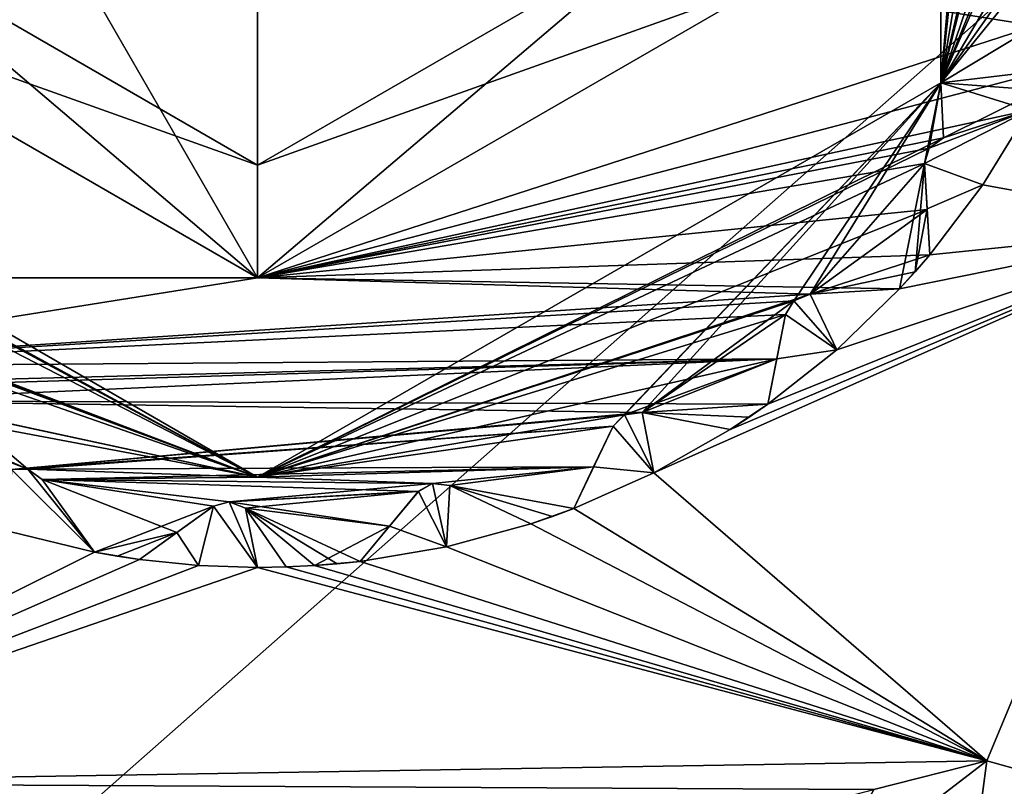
# Model space of a CAD drawing. Header units: metres. Extents: x -205 to 205, y -82 to 82.
# Tile 409 of 426: x 166.43 to 170.8, y 31.63 to 35.03. Entities that reach past the tile are written whole.
import ezdxf

# ---------------------------------------------------------------- set-up
doc = ezdxf.new("R2010")
doc.units = ezdxf.units.M
doc.layers.add('solid_PRT0003', color=7, linetype='CONTINUOUS')

msp = doc.modelspace()

# ---------------------------------------------------------------- linework, layer by layer
at = {"layer": 'solid_PRT0003'}
for points in [[(0, -75), (0, 75), (200, 75)], [(200, -75), (0, -75), (200, 75)], [(165.22467, 37.80743, 6), (167.489243, 33.885105, 6), (167.489243, 39.114895, 6)], [(167.489243, 33.885105, 6), (169.753799, 35.19257, 6), (167.489243, 39.114895, 6)], [(170.520508, 34.750336, 55), (170.520416, 38.249809, 55), (170.879364, 35.193439, 55)], [(170.520508, 38.249664, 26), (170.520416, 38.249809, 55), (170.520508, 34.750336, 55)], [(170.520416, 34.750191, 26), (170.520508, 38.249664, 26), (170.520508, 34.750336, 55)], [(170.802826, 38.000225, 26), (170.520508, 38.249664, 26), (170.520416, 34.750191, 26)], [(170.808731, 37.922539, 26), (170.802826, 38.000225, 26), (170.520416, 34.750191, 26)], [(170.854889, 37.868279, 26), (170.808731, 37.922539, 26), (170.520416, 34.750191, 26)], [(171.030502, 37.770939, 26), (170.854889, 37.868279, 26), (170.520416, 34.750191, 26)], [(165.22467, 37.80743, 6), (165.22467, 35.19257, 6), (167.489243, 33.885105, 6)], [(171.071808, 37.129036, 26), (171.030502, 37.770939, 26), (170.520416, 34.750191, 26)], [(88.489235, -37.5, 108.5), (173.489243, 37.5, 108.5), (88.489235, 37.5, 108.5)], [(88.489235, -37.5, 108.5), (173.489243, -37.5, 108.5), (173.489243, 37.5, 108.5)], [(172.061722, -37.5, 108.410858), (89.916756, -37.5, 108.410858), (89.916756, 37.5, 108.410858)], [(172.061722, 37.5, 108.410858), (172.061722, -37.5, 108.410858), (89.916756, 37.5, 108.410858)], [(171.058212, 37.052322, 26), (171.071808, 37.129036, 26), (170.520416, 34.750191, 26)], [(171.089432, 36.988285, 26), (171.058212, 37.052322, 26), (170.520416, 34.750191, 26)], [(171.235321, 36.850334, 26), (171.089432, 36.988285, 26), (170.520416, 34.750191, 26)], [(171.08345, 36.1474, 26), (171.235321, 36.850334, 26), (170.520416, 34.750191, 26)], [(171.097763, 36.07761, 26), (171.08345, 36.1474, 26), (170.520416, 34.750191, 26)], [(171.204742, 35.907715, 26), (171.097763, 36.07761, 26), (170.520416, 34.750191, 26)], [(170.882843, 35.264633, 26), (171.204742, 35.907715, 26), (170.520416, 34.750191, 26)], [(165.657593, 35.442497, 74.500084), (165.22467, 35.19257, 75), (167.489243, 33.885105, 75)], [(165.657593, 35.442497, 6.499915), (167.489243, 34.384998, 6.499915), (165.22467, 35.19257, 6)], [(165.657593, 35.442497, 74.500084), (167.489243, 33.885105, 75), (167.489243, 34.384998, 74.500084)], [(167.489243, 34.384998, 74.500084), (167.489243, 34.384998, 6.499915), (165.657593, 35.442497, 6.499915)], [(165.657593, 35.442497, 74.500084), (167.489243, 34.384998, 74.500084), (165.657593, 35.442497, 6.499915)], [(167.489243, 34.384998, 74.500084), (169.753799, 35.19257, 75), (169.320877, 35.442497, 74.500084)], [(169.320877, 35.442497, 6.499915), (169.753799, 35.19257, 6), (167.489243, 33.885105, 6)], [(169.320877, 35.442497, 6.499915), (167.489243, 33.885105, 6), (167.489243, 34.384998, 6.499915)], [(169.320877, 35.442497, 74.500084), (169.320877, 35.442497, 6.499915), (167.489243, 34.384998, 6.499915)], [(167.489243, 34.384998, 74.500084), (169.320877, 35.442497, 74.500084), (167.489243, 34.384998, 6.499915)], [(170.879349, 35.193478, 26), (170.882843, 35.264633, 26), (170.520416, 34.750191, 26)], [(165.22467, 35.19257, 75), (164.960617, 33.885315, 75), (167.489243, 33.885105, 75)], [(167.489243, 34.384998, 6.499915), (167.489243, 33.885105, 6), (165.22467, 35.19257, 6)], [(169.753799, 35.19257, 75), (167.489243, 33.885105, 75), (170.94072, 35.002312, 75)], [(167.489243, 34.384998, 74.500084), (167.489243, 33.885105, 75), (169.753799, 35.19257, 75)], [(169.753799, 35.19257, 75), (170.94072, 35.002312, 75), (170.879349, 35.193478, 75)], [(170.94072, 35.002312, 26), (170.879349, 35.193478, 26), (170.520416, 34.750191, 26)], [(170.520508, 34.750336, 55), (170.879364, 35.193439, 55), (170.940735, 35.002289, 55)], [(167.489243, 33.885105, 75), (171.003098, 34.808033, 75), (170.94072, 35.002312, 75)], [(171.003098, 34.808033, 26), (170.94072, 35.002312, 26), (170.520416, 34.750191, 26)], [(170.520508, 34.750336, 55), (170.940735, 35.002289, 55), (171.003098, 34.808033, 55)], [(167.489243, 33.885105, 75), (170.910477, 34.627808, 75), (171.003098, 34.808033, 75)], [(170.957962, 34.717319, 26), (171.003098, 34.808033, 26), (170.520416, 34.750191, 26)], [(170.520508, 34.750336, 55), (171.003098, 34.808033, 55), (170.957962, 34.717319, 55)], [(164.458054, 34.750191, 55), (167.489243, 33, 55), (164.321564, 34.720695, 55)], [(164.457962, 34.750336, 26), (167.489243, 33, 26), (164.458054, 34.750191, 55)], [(166.469391, 33.035522, 26), (167.489243, 33, 26), (164.457962, 34.750336, 26)], [(165.639847, 33.397991, 26), (166.469391, 33.035522, 26), (164.457962, 34.750336, 26)], [(167.489243, 33, 26), (167.489243, 33, 55), (164.458054, 34.750191, 55)], [(167.489243, 33, 55), (170.520508, 34.750336, 55), (169.066132, 33.22686, 55)], [(170.520416, 34.750191, 26), (170.520508, 34.750336, 55), (167.489243, 33, 55)], [(167.489243, 33, 26), (170.520416, 34.750191, 26), (167.489243, 33, 55)], [(170.520416, 34.750191, 26), (167.489243, 33, 26), (170.531418, 34.506107, 26)], [(170.520508, 34.750336, 55), (169.117401, 33.276375, 55), (169.066132, 33.22686, 55)], [(170.520508, 34.750336, 55), (169.194565, 33.287151, 55), (169.117401, 33.276375, 55)], [(170.520508, 34.750336, 55), (169.867935, 33.782558, 55), (169.194565, 33.287151, 55)], [(170.520508, 34.750336, 55), (169.939987, 33.812187, 55), (169.867935, 33.782558, 55)], [(170.520508, 34.750336, 55), (170.447922, 34.391399, 55), (169.939987, 33.812187, 55)], [(170.520508, 34.750336, 55), (170.469009, 34.459492, 55), (170.447922, 34.391399, 55)], [(170.520508, 34.750336, 55), (170.531418, 34.506107, 55), (170.469009, 34.459492, 55)], [(170.531418, 34.506107, 26), (170.957962, 34.717319, 26), (170.520416, 34.750191, 26)], [(170.520508, 34.750336, 55), (170.910477, 34.627808, 55), (170.531418, 34.506107, 55)], [(170.520508, 34.750336, 55), (170.957962, 34.717319, 55), (170.910477, 34.627808, 55)], [(167.489243, 33, 55), (164.374207, 34.67263, 55), (164.321564, 34.720695, 55)], [(170.531418, 34.506107, 26), (170.910477, 34.627808, 26), (170.957962, 34.717319, 26)], [(167.489243, 33, 55), (164.389801, 34.596302, 55), (164.374207, 34.67263, 55)], [(167.489243, 33, 55), (164.338531, 34.201508, 55), (164.389801, 34.596302, 55)], [(167.489243, 33.885105, 75), (170.531418, 34.506107, 75), (170.910477, 34.627808, 75)], [(170.447922, 34.391399, 6), (170.707184, 34.296631, 6), (170.910477, 34.627808, 6)], [(170.469009, 34.459492, 6), (170.447922, 34.391399, 6), (170.910477, 34.627808, 6)], [(170.531418, 34.506107, 6), (170.469009, 34.459492, 6), (170.910477, 34.627808, 6)], [(170.531418, 34.506107, 55), (170.910477, 34.627808, 75), (170.531418, 34.506107, 75)], [(170.910477, 34.627808, 55), (170.910477, 34.627808, 75), (170.531418, 34.506107, 55)], [(170.531418, 34.506107, 6), (170.910477, 34.627808, 26), (170.531418, 34.506107, 26)], [(170.531418, 34.506107, 6), (170.910477, 34.627808, 6), (170.910477, 34.627808, 26)], [(170.910477, 34.627808, 75), (170.707184, 34.296631, 75), (171.711823, 34.1134, 75)], [(170.707184, 34.296631, 6), (170.707184, 34.296631, 75), (170.910477, 34.627808, 75)], [(170.707184, 34.296631, 6), (170.910477, 34.627808, 75), (170.910477, 34.627808, 55)], [(170.707184, 34.296631, 6), (170.910477, 34.627808, 55), (170.910477, 34.627808, 26)], [(170.707184, 34.296631, 6), (170.910477, 34.627808, 26), (170.910477, 34.627808, 6)], [(167.489243, 33.885105, 75), (170.468994, 34.459492, 75), (170.531418, 34.506107, 75)], [(170.468994, 34.459492, 26), (170.531418, 34.506107, 26), (167.489243, 33, 26)], [(170.531418, 34.506107, 55), (170.531418, 34.506107, 75), (170.468994, 34.459492, 75)], [(170.531418, 34.506107, 55), (170.468994, 34.459492, 75), (170.469009, 34.459492, 55)], [(170.531418, 34.506107, 6), (170.531418, 34.506107, 26), (170.468994, 34.459492, 26)], [(170.531418, 34.506107, 6), (170.468994, 34.459492, 26), (170.469009, 34.459492, 6)], [(167.489243, 33.885105, 75), (170.447922, 34.391438, 75), (170.468994, 34.459492, 75)], [(170.447922, 34.391438, 26), (170.468994, 34.459492, 26), (167.489243, 33, 26)], [(170.469009, 34.459492, 55), (170.468994, 34.459492, 75), (170.447922, 34.391438, 75)], [(170.469009, 34.459492, 55), (170.447922, 34.391438, 75), (170.447922, 34.391399, 55)], [(170.469009, 34.459492, 6), (170.468994, 34.459492, 26), (170.447922, 34.391438, 26)], [(170.469009, 34.459492, 6), (170.447922, 34.391438, 26), (170.447922, 34.391399, 6)], [(167.489243, 33.885105, 75), (170.459991, 34.188225, 75), (170.447922, 34.391438, 75)], [(170.459991, 34.188225, 26), (170.447922, 34.391438, 26), (167.489243, 33, 26)], [(170.447922, 34.391399, 55), (170.337402, 33.835796, 55), (169.939987, 33.812187, 55)], [(170.447922, 34.391399, 55), (170.405655, 33.910686, 55), (170.337402, 33.835796, 55)], [(170.447922, 34.391399, 55), (170.459824, 34.19099, 55), (170.405655, 33.910686, 55)], [(170.471924, 33.987328, 55), (170.447922, 34.391438, 75), (170.459991, 34.188225, 75)], [(170.459824, 34.19099, 55), (170.447922, 34.391438, 75), (170.471924, 33.987328, 55)], [(170.447922, 34.391399, 55), (170.447922, 34.391438, 75), (170.459824, 34.19099, 55)], [(170.471924, 33.987328, 6), (170.447922, 34.391438, 26), (170.459991, 34.188225, 26)], [(170.459824, 34.19099, 6), (170.447922, 34.391438, 26), (170.471924, 33.987328, 6)], [(170.447922, 34.391399, 6), (170.447922, 34.391438, 26), (170.459824, 34.19099, 6)], [(170.447922, 34.391399, 6), (170.459824, 34.19099, 6), (170.707184, 34.296631, 6)], [(170.459824, 34.19099, 6), (170.471924, 33.987328, 6), (170.707184, 34.296631, 6)], [(170.707184, 34.296631, 75), (170.471924, 33.987328, 75), (171.711823, 34.1134, 75)], [(170.471924, 33.987328, 55), (170.471924, 33.987328, 75), (170.707184, 34.296631, 75)], [(170.471924, 33.987328, 26), (170.471924, 33.987328, 55), (170.707184, 34.296631, 75)], [(170.471924, 33.987328, 6), (170.471924, 33.987328, 26), (170.707184, 34.296631, 75)], [(170.471924, 33.987328, 6), (170.707184, 34.296631, 75), (170.707184, 34.296631, 6)], [(167.489243, 33, 55), (164.863586, 33.988831, 55), (164.338531, 34.201508, 55)], [(167.489243, 33.885105, 75), (170.471924, 33.987328, 75), (170.459991, 34.188225, 75)], [(169.939987, 33.812187, 26), (170.459991, 34.188225, 26), (167.489243, 33, 26)], [(169.939987, 33.812187, 26), (170.471924, 33.987328, 26), (170.459991, 34.188225, 26)], [(170.459824, 34.19099, 55), (170.471924, 33.987328, 55), (170.405655, 33.910686, 55)], [(170.471924, 33.987328, 55), (170.459991, 34.188225, 75), (170.471924, 33.987328, 75)], [(170.471924, 33.987328, 6), (170.459991, 34.188225, 26), (170.471924, 33.987328, 26)], [(169.24765, 33.018917, 75), (170.724655, 31.742668, 75), (171.711823, 34.1134, 75)], [(169.585358, 33.211189, 75), (169.24765, 33.018917, 75), (171.711823, 34.1134, 75)], [(169.753342, 33.324501, 75), (169.585358, 33.211189, 75), (171.711823, 34.1134, 75)], [(170.058121, 33.565582, 75), (169.753342, 33.324501, 75), (171.711823, 34.1134, 75)], [(170.337402, 33.835796, 75), (170.058121, 33.565582, 75), (171.711823, 34.1134, 75)], [(170.471924, 33.987328, 75), (170.337402, 33.835796, 75), (171.711823, 34.1134, 75)], [(171.711823, 34.1134, 75), (170.724655, 31.742668, 75), (171.222397, 31.60265, 75)], [(167.489243, 33, 55), (164.926514, 33.955364, 55), (164.863586, 33.988831, 55)], [(167.489243, 33.885105, 75), (170.337402, 33.835796, 75), (170.471924, 33.987328, 75)], [(169.939987, 33.812187, 26), (170.405655, 33.910686, 26), (170.471924, 33.987328, 26)], [(170.405655, 33.910686, 26), (170.405655, 33.910686, 55), (170.471924, 33.987328, 55)], [(170.405655, 33.910686, 26), (170.471924, 33.987328, 55), (170.471924, 33.987328, 26)], [(167.489243, 33, 55), (164.960617, 33.885315, 55), (164.926514, 33.955364, 55)], [(169.939987, 33.812187, 26), (170.337402, 33.835796, 26), (170.405655, 33.910686, 26)], [(170.337402, 33.835796, 26), (170.337402, 33.835796, 55), (170.405655, 33.910686, 55)], [(170.337402, 33.835796, 26), (170.405655, 33.910686, 55), (170.405655, 33.910686, 26)], [(167.489243, 33.885105, 75), (164.960617, 33.885315, 75), (165.009125, 33.490173, 75)], [(167.489243, 33, 55), (165.570572, 33.414749, 55), (164.960617, 33.885315, 55)], [(167.489243, 33.885105, 75), (165.009125, 33.490173, 75), (169.939987, 33.812187, 75)], [(167.489243, 33.885105, 75), (169.939987, 33.812187, 75), (170.337402, 33.835796, 75)], [(169.867935, 33.782558, 75), (169.939987, 33.812187, 75), (165.009125, 33.490173, 75)], [(169.867935, 33.782558, 26), (169.939987, 33.812187, 26), (167.489243, 33, 26)], [(169.939987, 33.812187, 55), (169.939987, 33.812187, 75), (169.867935, 33.782558, 75)], [(169.939987, 33.812187, 55), (169.867935, 33.782558, 75), (169.867935, 33.782558, 55)], [(169.939987, 33.812187, 6), (169.939987, 33.812187, 26), (169.867935, 33.782558, 26)], [(169.939987, 33.812187, 6), (169.867935, 33.782558, 26), (169.867935, 33.782558, 6)], [(169.939987, 33.812187, 6), (169.867935, 33.782558, 6), (170.058121, 33.565582, 6)], [(169.939987, 33.812187, 55), (170.337402, 33.835796, 75), (169.939987, 33.812187, 75)], [(170.337402, 33.835796, 55), (170.337402, 33.835796, 75), (169.939987, 33.812187, 55)], [(169.939987, 33.812187, 6), (170.337402, 33.835796, 26), (169.939987, 33.812187, 26)], [(169.939987, 33.812187, 6), (170.337402, 33.835796, 6), (170.337402, 33.835796, 26)], [(169.939987, 33.812187, 6), (170.058121, 33.565582, 6), (170.337402, 33.835796, 6)], [(170.058121, 33.565582, 6), (170.058121, 33.565582, 75), (170.337402, 33.835796, 75)], [(170.058121, 33.565582, 6), (170.337402, 33.835796, 75), (170.337402, 33.835796, 55)], [(170.058121, 33.565582, 6), (170.337402, 33.835796, 55), (170.337402, 33.835796, 26)], [(170.058121, 33.565582, 6), (170.337402, 33.835796, 26), (170.337402, 33.835796, 6)], [(169.830597, 33.721886, 75), (169.867935, 33.782558, 75), (165.009125, 33.490173, 75)], [(169.830597, 33.721886, 26), (169.867935, 33.782558, 26), (167.489243, 33, 26)], [(169.867935, 33.782558, 55), (169.830582, 33.721848, 55), (169.194565, 33.287151, 55)], [(169.867935, 33.782558, 55), (169.830597, 33.721886, 75), (169.830582, 33.721848, 55)], [(169.867935, 33.782558, 6), (169.830597, 33.721886, 26), (169.830582, 33.721848, 6)], [(169.867935, 33.782558, 6), (169.830582, 33.721848, 6), (170.058121, 33.565582, 6)], [(169.867935, 33.782558, 55), (169.867935, 33.782558, 75), (169.830597, 33.721886, 75)], [(169.867935, 33.782558, 6), (169.867935, 33.782558, 26), (169.830597, 33.721886, 26)], [(169.792282, 33.524799, 75), (169.830597, 33.721886, 75), (165.009125, 33.490173, 75)], [(169.792282, 33.524799, 26), (169.830597, 33.721886, 26), (167.489243, 33, 26)], [(169.830582, 33.721848, 55), (169.792282, 33.524776, 55), (169.194565, 33.287151, 55)], [(169.753342, 33.324501, 55), (169.830597, 33.721886, 75), (169.792282, 33.524799, 75)], [(169.792282, 33.524776, 55), (169.830597, 33.721886, 75), (169.753342, 33.324501, 55)], [(169.753342, 33.324501, 6), (169.830597, 33.721886, 26), (169.792282, 33.524799, 26)], [(169.792282, 33.524776, 6), (169.830597, 33.721886, 26), (169.753342, 33.324501, 6)], [(169.830582, 33.721848, 55), (169.830597, 33.721886, 75), (169.792282, 33.524776, 55)], [(169.830582, 33.721848, 6), (169.830597, 33.721886, 26), (169.792282, 33.524776, 6)], [(169.830582, 33.721848, 6), (169.792282, 33.524776, 6), (170.058121, 33.565582, 6)], [(169.753342, 33.324501, 55), (169.753342, 33.324501, 75), (170.058121, 33.565582, 75)], [(169.753342, 33.324501, 26), (169.753342, 33.324501, 55), (170.058121, 33.565582, 75)], [(169.753342, 33.324501, 6), (169.753342, 33.324501, 26), (170.058121, 33.565582, 75)], [(169.753342, 33.324501, 6), (170.058121, 33.565582, 75), (170.058121, 33.565582, 6)], [(169.792282, 33.524776, 6), (169.753342, 33.324501, 6), (170.058121, 33.565582, 6)], [(169.792282, 33.524799, 75), (165.009125, 33.490173, 75), (165.570618, 33.414753, 75)], [(169.792282, 33.524799, 75), (165.570618, 33.414753, 75), (165.639847, 33.397991, 75)], [(169.792282, 33.524799, 75), (165.639847, 33.397991, 75), (165.690292, 33.338615, 75)], [(169.792282, 33.524799, 75), (165.690292, 33.338615, 75), (169.753342, 33.324501, 75)], [(169.117401, 33.276375, 26), (169.792282, 33.524799, 26), (167.489243, 33, 26)], [(169.117401, 33.276375, 26), (169.194565, 33.287151, 26), (169.792282, 33.524799, 26)], [(169.194565, 33.287151, 26), (169.753342, 33.324501, 26), (169.792282, 33.524799, 26)], [(169.792282, 33.524776, 55), (169.753342, 33.324501, 55), (169.194565, 33.287151, 55)], [(169.753342, 33.324501, 55), (169.792282, 33.524799, 75), (169.753342, 33.324501, 75)], [(169.753342, 33.324501, 6), (169.792282, 33.524799, 26), (169.753342, 33.324501, 26)], [(167.489243, 33, 55), (165.639862, 33.397987, 55), (165.570572, 33.414749, 55)], [(165.639847, 33.397991, 26), (165.690292, 33.338615, 26), (166.469391, 33.035522, 26)], [(167.489243, 33, 55), (165.690292, 33.338615, 55), (165.639862, 33.397987, 55)], [(169.194565, 33.287151, 75), (165.690292, 33.338615, 75), (166.398163, 33.034542, 75)], [(169.753342, 33.324501, 75), (165.690292, 33.338615, 75), (169.194565, 33.287151, 75)], [(166.469391, 33.035519, 55), (166.398117, 33.034527, 55), (165.690292, 33.338615, 55)], [(167.489243, 33, 55), (166.469391, 33.035519, 55), (165.690292, 33.338615, 55)], [(165.690292, 33.338615, 26), (166.398163, 33.034542, 26), (166.469391, 33.035522, 26)], [(169.117401, 33.276375, 75), (169.194565, 33.287151, 75), (166.398163, 33.034542, 75)], [(169.194565, 33.287151, 55), (169.194565, 33.287151, 75), (169.117401, 33.276375, 75)], [(169.194565, 33.287151, 55), (169.117401, 33.276375, 75), (169.117401, 33.276375, 55)], [(169.194565, 33.287151, 6), (169.194565, 33.287151, 26), (169.117401, 33.276375, 26)], [(169.194565, 33.287151, 6), (169.117401, 33.276375, 26), (169.117401, 33.276375, 6)], [(169.194565, 33.287151, 6), (169.117401, 33.276375, 6), (169.24765, 33.018917, 6)], [(169.753342, 33.324501, 75), (169.194565, 33.287151, 75), (169.585358, 33.211189, 75)], [(169.753342, 33.324501, 55), (169.67009, 33.266754, 55), (169.194565, 33.287151, 55)], [(169.194565, 33.287151, 26), (169.67009, 33.266754, 26), (169.753342, 33.324501, 26)], [(169.194565, 33.287151, 55), (169.585358, 33.211189, 75), (169.194565, 33.287151, 75)], [(169.585358, 33.211189, 55), (169.585358, 33.211189, 75), (169.194565, 33.287151, 55)], [(169.67009, 33.266754, 55), (169.585358, 33.211189, 55), (169.194565, 33.287151, 55)], [(169.194565, 33.287151, 26), (169.585358, 33.211189, 26), (169.67009, 33.266754, 26)], [(169.194565, 33.287151, 6), (169.585358, 33.211189, 26), (169.194565, 33.287151, 26)], [(169.194565, 33.287151, 6), (169.585358, 33.211189, 6), (169.585358, 33.211189, 26)], [(169.194565, 33.287151, 6), (169.24765, 33.018917, 6), (169.585358, 33.211189, 6)], [(169.67009, 33.266754, 26), (169.67009, 33.266754, 55), (169.753342, 33.324501, 55)], [(169.67009, 33.266754, 26), (169.753342, 33.324501, 55), (169.753342, 33.324501, 26)], [(169.066147, 33.226894, 75), (169.117401, 33.276375, 75), (166.398163, 33.034542, 75)], [(169.066147, 33.226894, 26), (169.117401, 33.276375, 26), (167.489243, 33, 26)], [(169.117401, 33.276375, 55), (169.066147, 33.226894, 75), (169.066132, 33.22686, 55)], [(169.117401, 33.276375, 6), (169.066147, 33.226894, 26), (169.066132, 33.22686, 6)], [(169.117401, 33.276375, 6), (169.066132, 33.22686, 6), (169.24765, 33.018917, 6)], [(169.117401, 33.276375, 55), (169.117401, 33.276375, 75), (169.066147, 33.226894, 75)], [(169.117401, 33.276375, 6), (169.117401, 33.276375, 26), (169.066147, 33.226894, 26)], [(169.585358, 33.211189, 26), (169.585358, 33.211189, 55), (169.67009, 33.266754, 55)], [(169.585358, 33.211189, 26), (169.67009, 33.266754, 55), (169.67009, 33.266754, 26)], [(169.066147, 33.226894, 75), (166.398163, 33.034542, 75), (166.469391, 33.035522, 75)], [(168.980026, 33.045525, 75), (169.066147, 33.226894, 75), (166.469391, 33.035522, 75)], [(168.980026, 33.045525, 26), (169.066147, 33.226894, 26), (167.489243, 33, 26)], [(167.489243, 33, 55), (169.066132, 33.22686, 55), (168.980011, 33.045506, 55)], [(168.892502, 32.861202, 55), (169.066147, 33.226894, 75), (168.980026, 33.045525, 75)], [(168.980011, 33.045506, 55), (169.066147, 33.226894, 75), (168.892502, 32.861202, 55)], [(168.892502, 32.861202, 6), (169.066147, 33.226894, 26), (168.980026, 33.045525, 26)], [(168.980011, 33.045506, 6), (169.066147, 33.226894, 26), (168.892502, 32.861202, 6)], [(169.066132, 33.22686, 55), (169.066147, 33.226894, 75), (168.980011, 33.045506, 55)], [(169.066132, 33.22686, 6), (169.066147, 33.226894, 26), (168.980011, 33.045506, 6)], [(169.066132, 33.22686, 6), (168.980011, 33.045506, 6), (169.24765, 33.018917, 6)], [(169.24765, 33.018917, 6), (169.24765, 33.018917, 75), (169.585358, 33.211189, 75)], [(169.24765, 33.018917, 6), (169.585358, 33.211189, 75), (169.585358, 33.211189, 55)], [(169.24765, 33.018917, 6), (169.585358, 33.211189, 55), (169.585358, 33.211189, 26)], [(169.24765, 33.018917, 6), (169.585358, 33.211189, 26), (169.585358, 33.211189, 6)], [(166.398117, 33.034527, 6), (166.388107, 32.758678, 6), (166.7659, 32.667667, 6)], [(166.469391, 33.035519, 55), (166.398163, 33.034542, 75), (166.398117, 33.034527, 55)], [(166.469391, 33.035519, 6), (166.398117, 33.034527, 6), (166.7659, 32.667667, 6)], [(166.469391, 33.035519, 6), (166.398163, 33.034542, 26), (166.398117, 33.034527, 6)], [(166.469391, 33.035519, 55), (166.469391, 33.035522, 75), (166.398163, 33.034542, 75)], [(166.469391, 33.035519, 6), (166.469391, 33.035522, 26), (166.398163, 33.034542, 26)], [(168.980026, 33.045525, 75), (166.469391, 33.035522, 75), (166.53302, 32.990559, 75)], [(166.53302, 32.990559, 55), (166.53302, 32.990559, 75), (166.469391, 33.035522, 75)], [(166.53302, 32.990559, 55), (166.469391, 33.035522, 75), (166.469391, 33.035519, 55)], [(166.469391, 33.035522, 26), (166.53302, 32.990559, 26), (167.489243, 33, 26)], [(166.53302, 32.990559, 6), (166.53302, 32.990559, 26), (166.469391, 33.035522, 26)], [(166.469391, 33.035519, 6), (166.53302, 32.990559, 6), (166.469391, 33.035522, 26)], [(166.469391, 33.035519, 6), (166.7659, 32.667667, 6), (166.53302, 32.990559, 6)], [(167.489243, 33, 55), (166.53302, 32.990559, 55), (166.469391, 33.035519, 55)], [(168.980026, 33.045525, 75), (166.53302, 32.990559, 75), (168.264572, 32.972744, 75)], [(168.264572, 32.972744, 26), (168.980026, 33.045525, 26), (167.489243, 33, 26)], [(167.489243, 33, 55), (168.980011, 33.045506, 55), (168.264572, 32.97274, 55)], [(168.980026, 33.045525, 75), (168.264572, 32.972744, 75), (168.34198, 32.963993, 75)], [(168.264572, 32.972744, 26), (168.34198, 32.963993, 26), (168.980026, 33.045525, 26)], [(168.980011, 33.045506, 55), (168.34198, 32.963993, 55), (168.264572, 32.97274, 55)], [(168.980026, 33.045525, 75), (168.34198, 32.963993, 75), (168.892502, 32.861202, 75)], [(168.34198, 32.963993, 26), (168.892502, 32.861202, 26), (168.980026, 33.045525, 26)], [(168.980011, 33.045506, 55), (168.892502, 32.861202, 55), (168.34198, 32.963993, 55)], [(168.892502, 32.861202, 55), (168.980026, 33.045525, 75), (168.892502, 32.861202, 75)], [(168.892502, 32.861202, 6), (168.980026, 33.045525, 26), (168.892502, 32.861202, 26)], [(168.980011, 33.045506, 6), (168.892502, 32.861202, 6), (169.24765, 33.018917, 6)], [(167.489243, 33, 55), (168.264572, 32.97274, 55), (166.53302, 32.990559, 55)], [(166.53302, 32.990559, 26), (168.264572, 32.972744, 26), (167.489243, 33, 26)], [(167.294266, 32.872074, 75), (166.53302, 32.990559, 75), (166.7659, 32.667667, 75)], [(166.53302, 32.990559, 55), (166.7659, 32.667667, 75), (166.53302, 32.990559, 75)], [(166.53302, 32.990559, 55), (166.7659, 32.667667, 55), (166.7659, 32.667667, 75)], [(167.294266, 32.872074, 75), (167.363022, 32.890743, 75), (166.53302, 32.990559, 75)], [(168.264572, 32.972744, 75), (166.53302, 32.990559, 75), (167.363022, 32.890743, 75)], [(166.53302, 32.990559, 6), (166.7659, 32.667667, 6), (166.7659, 32.667667, 26)], [(166.53302, 32.990559, 26), (166.7659, 32.667667, 26), (167.294266, 32.872074, 26)], [(166.53302, 32.990559, 6), (166.7659, 32.667667, 26), (166.53302, 32.990559, 26)], [(167.131393, 32.754616, 55), (166.7659, 32.667667, 55), (166.53302, 32.990559, 55)], [(167.294235, 32.872051, 55), (167.131393, 32.754616, 55), (166.53302, 32.990559, 55)], [(167.363022, 32.890739, 55), (167.294235, 32.872051, 55), (166.53302, 32.990559, 55)], [(168.202591, 32.937534, 55), (167.363022, 32.890739, 55), (166.53302, 32.990559, 55)], [(168.264572, 32.97274, 55), (168.202591, 32.937534, 55), (166.53302, 32.990559, 55)], [(166.53302, 32.990559, 26), (167.363022, 32.890743, 26), (168.264572, 32.972744, 26)], [(166.53302, 32.990559, 26), (167.294266, 32.872074, 26), (167.363022, 32.890743, 26)], [(169.24765, 33.018917, 75), (168.892502, 32.861202, 75), (170.724655, 31.742668, 75)], [(168.892502, 32.861202, 55), (168.892502, 32.861202, 75), (169.24765, 33.018917, 75)], [(168.892502, 32.861202, 26), (168.892502, 32.861202, 55), (169.24765, 33.018917, 75)], [(168.892502, 32.861202, 6), (168.892502, 32.861202, 26), (169.24765, 33.018917, 75)], [(168.892502, 32.861202, 6), (169.24765, 33.018917, 75), (169.24765, 33.018917, 6)], [(168.202621, 32.937565, 75), (168.264572, 32.972744, 75), (167.363022, 32.890743, 75)], [(167.363022, 32.890743, 26), (168.202621, 32.937565, 26), (168.264572, 32.972744, 26)], [(168.202621, 32.937565, 75), (167.363022, 32.890743, 75), (167.435822, 32.863014, 75)], [(167.363022, 32.890743, 26), (167.435822, 32.863014, 26), (168.202621, 32.937565, 26)], [(168.202591, 32.937534, 55), (168.074081, 32.783291, 55), (167.363022, 32.890739, 55)], [(168.074097, 32.78331, 75), (168.202621, 32.937565, 75), (167.435822, 32.863014, 75)], [(167.435822, 32.863014, 26), (168.074097, 32.78331, 26), (168.202621, 32.937565, 26)], [(167.943481, 32.626545, 55), (168.202621, 32.937565, 75), (168.074097, 32.78331, 75)], [(168.074081, 32.783291, 55), (168.202621, 32.937565, 75), (167.943481, 32.626545, 55)], [(167.943481, 32.626545, 6), (168.202621, 32.937565, 26), (168.074097, 32.78331, 26)], [(168.074081, 32.783291, 6), (168.202621, 32.937565, 26), (167.943481, 32.626545, 6)], [(168.202591, 32.937534, 55), (168.202621, 32.937565, 75), (168.074081, 32.783291, 55)], [(168.202591, 32.937534, 6), (168.202621, 32.937565, 26), (168.074081, 32.783291, 6)], [(168.202591, 32.937534, 6), (168.074081, 32.783291, 6), (168.326706, 32.690979, 6)], [(168.264572, 32.97274, 55), (168.202621, 32.937565, 75), (168.202591, 32.937534, 55)], [(168.264572, 32.97274, 6), (168.202621, 32.937565, 26), (168.202591, 32.937534, 6)], [(168.264572, 32.97274, 6), (168.202591, 32.937534, 6), (168.326706, 32.690979, 6)], [(168.264572, 32.97274, 55), (168.264572, 32.972744, 75), (168.202621, 32.937565, 75)], [(168.264572, 32.97274, 6), (168.264572, 32.972744, 26), (168.202621, 32.937565, 26)], [(168.34198, 32.963993, 55), (168.34198, 32.963993, 75), (168.264572, 32.972744, 75)], [(168.34198, 32.963993, 55), (168.264572, 32.972744, 75), (168.264572, 32.97274, 55)], [(168.34198, 32.963993, 6), (168.34198, 32.963993, 26), (168.264572, 32.972744, 26)], [(168.34198, 32.963993, 6), (168.264572, 32.972744, 26), (168.264572, 32.97274, 6)], [(168.34198, 32.963993, 6), (168.264572, 32.97274, 6), (168.326706, 32.690979, 6)], [(168.34198, 32.963993, 6), (168.326706, 32.690979, 6), (168.701614, 32.793228, 6)], [(168.892502, 32.861202, 75), (168.34198, 32.963993, 75), (168.701614, 32.793228, 75)], [(168.34198, 32.963993, 55), (168.701614, 32.793228, 75), (168.34198, 32.963993, 75)], [(168.701614, 32.793228, 55), (168.701614, 32.793228, 75), (168.34198, 32.963993, 55)], [(168.797501, 32.825977, 55), (168.701614, 32.793228, 55), (168.34198, 32.963993, 55)], [(168.892502, 32.861202, 55), (168.797501, 32.825977, 55), (168.34198, 32.963993, 55)], [(168.34198, 32.963993, 26), (168.701614, 32.793228, 26), (168.892502, 32.861202, 26)], [(168.34198, 32.963993, 6), (168.701614, 32.793228, 26), (168.34198, 32.963993, 26)], [(168.34198, 32.963993, 6), (168.701614, 32.793228, 6), (168.701614, 32.793228, 26)], [(167.363022, 32.890739, 55), (167.294266, 32.872074, 75), (167.294235, 32.872051, 55)], [(167.363022, 32.890739, 6), (167.294235, 32.872051, 6), (167.489243, 32.599998, 6)], [(167.363022, 32.890739, 6), (167.294266, 32.872074, 26), (167.294235, 32.872051, 6)], [(167.363022, 32.890739, 55), (167.363022, 32.890743, 75), (167.294266, 32.872074, 75)], [(167.363022, 32.890739, 6), (167.363022, 32.890743, 26), (167.294266, 32.872074, 26)], [(167.435822, 32.863014, 55), (167.435822, 32.863014, 75), (167.363022, 32.890743, 75)], [(167.435822, 32.863014, 55), (167.363022, 32.890743, 75), (167.363022, 32.890739, 55)], [(167.435822, 32.863014, 6), (167.435822, 32.863014, 26), (167.363022, 32.890743, 26)], [(167.435822, 32.863014, 6), (167.363022, 32.890743, 26), (167.363022, 32.890739, 6)], [(167.435822, 32.863014, 6), (167.363022, 32.890739, 6), (167.489243, 32.599998, 6)], [(168.074081, 32.783291, 55), (167.435822, 32.863014, 55), (167.363022, 32.890739, 55)], [(167.131424, 32.754627, 75), (167.294266, 32.872074, 75), (166.7659, 32.667667, 75)], [(167.131424, 32.754627, 26), (167.294266, 32.872074, 26), (166.7659, 32.667667, 26)], [(166.965927, 32.635269, 55), (167.294266, 32.872074, 75), (167.131424, 32.754627, 75)], [(167.131393, 32.754616, 55), (167.294266, 32.872074, 75), (166.965927, 32.635269, 55)], [(167.131424, 32.754627, 26), (166.965927, 32.635269, 6), (167.294266, 32.872074, 26)], [(167.131393, 32.754616, 6), (167.294266, 32.872074, 26), (166.965927, 32.635269, 6)], [(167.294235, 32.872051, 55), (167.294266, 32.872074, 75), (167.131393, 32.754616, 55)], [(167.294235, 32.872051, 6), (167.294266, 32.872074, 26), (167.131393, 32.754616, 6)], [(167.294235, 32.872051, 6), (167.131393, 32.754616, 6), (167.22699, 32.608829, 6)], [(167.294235, 32.872051, 6), (167.22699, 32.608829, 6), (167.489243, 32.599998, 6)], [(168.074097, 32.78331, 75), (167.435822, 32.863014, 75), (167.741684, 32.608181, 75)], [(167.435822, 32.863014, 55), (167.741684, 32.608181, 75), (167.435822, 32.863014, 75)], [(167.741684, 32.608181, 55), (167.741684, 32.608181, 75), (167.435822, 32.863014, 55)], [(167.435822, 32.863014, 6), (167.489243, 32.599998, 6), (167.615524, 32.602047, 6)], [(167.842697, 32.616051, 55), (167.741684, 32.608181, 55), (167.435822, 32.863014, 55)], [(167.943481, 32.626545, 55), (167.842697, 32.616051, 55), (167.435822, 32.863014, 55)], [(168.074081, 32.783291, 55), (167.943481, 32.626545, 55), (167.435822, 32.863014, 55)], [(167.435822, 32.863014, 26), (167.741684, 32.608181, 26), (168.074097, 32.78331, 26)], [(167.435822, 32.863014, 6), (167.741684, 32.608181, 26), (167.435822, 32.863014, 26)], [(167.435822, 32.863014, 6), (167.741684, 32.608181, 6), (167.741684, 32.608181, 26)], [(167.435822, 32.863014, 6), (167.615524, 32.602047, 6), (167.741684, 32.608181, 6)], [(168.892502, 32.861202, 75), (168.701614, 32.793228, 75), (170.724655, 31.742668, 75)], [(168.701614, 32.793228, 26), (168.797501, 32.825977, 26), (168.892502, 32.861202, 26)], [(168.797501, 32.825977, 26), (168.797501, 32.825977, 55), (168.892502, 32.861202, 55)], [(168.797501, 32.825977, 26), (168.892502, 32.861202, 55), (168.892502, 32.861202, 26)], [(168.701614, 32.793228, 26), (168.701614, 32.793228, 55), (168.797501, 32.825977, 55)], [(168.701614, 32.793228, 26), (168.797501, 32.825977, 55), (168.797501, 32.825977, 26)], [(168.074097, 32.78331, 75), (167.741684, 32.608181, 75), (167.943481, 32.626545, 75)], [(167.741684, 32.608181, 26), (167.943481, 32.626545, 26), (168.074097, 32.78331, 26)], [(167.943481, 32.626545, 55), (168.074097, 32.78331, 75), (167.943481, 32.626545, 75)], [(167.943481, 32.626545, 6), (168.074097, 32.78331, 26), (167.943481, 32.626545, 26)], [(168.074081, 32.783291, 6), (167.943481, 32.626545, 6), (168.326706, 32.690979, 6)], [(168.701614, 32.793228, 75), (168.326706, 32.690979, 75), (170.724655, 31.742668, 75)], [(168.326706, 32.690979, 6), (168.326706, 32.690979, 75), (168.701614, 32.793228, 75)], [(168.326706, 32.690979, 6), (168.701614, 32.793228, 75), (168.701614, 32.793228, 55)], [(168.326706, 32.690979, 6), (168.701614, 32.793228, 55), (168.701614, 32.793228, 26)], [(168.326706, 32.690979, 6), (168.701614, 32.793228, 26), (168.701614, 32.793228, 6)], [(166.7659, 32.667667, 75), (166.388107, 32.758678, 75), (164.706665, 31.642717, 75)], [(166.388107, 32.758678, 6), (166.388107, 32.758678, 75), (166.7659, 32.667667, 75)], [(166.7659, 32.667667, 55), (166.388107, 32.758678, 6), (166.7659, 32.667667, 75)], [(166.7659, 32.667667, 26), (166.7659, 32.667667, 6), (166.388107, 32.758678, 6)], [(166.7659, 32.667667, 55), (166.7659, 32.667667, 26), (166.388107, 32.758678, 6)], [(166.965927, 32.635269, 75), (167.131424, 32.754627, 75), (166.7659, 32.667667, 75)], [(167.131424, 32.754627, 26), (166.7659, 32.667667, 26), (166.865692, 32.650169, 26)], [(167.131393, 32.754616, 55), (166.965927, 32.635269, 55), (166.7659, 32.667667, 55)], [(167.131424, 32.754627, 26), (166.865692, 32.650169, 26), (166.965927, 32.635269, 26)], [(166.965927, 32.635269, 55), (167.131424, 32.754627, 75), (166.965927, 32.635269, 75)], [(167.131424, 32.754627, 26), (166.965927, 32.635269, 26), (166.965927, 32.635269, 6)], [(167.131393, 32.754616, 6), (166.965927, 32.635269, 6), (167.22699, 32.608829, 6)], [(168.326706, 32.690979, 75), (167.943481, 32.626545, 75), (170.724655, 31.742668, 75)], [(167.943481, 32.626545, 55), (167.943481, 32.626545, 75), (168.326706, 32.690979, 75)], [(167.943481, 32.626545, 26), (167.943481, 32.626545, 55), (168.326706, 32.690979, 75)], [(167.943481, 32.626545, 6), (167.943481, 32.626545, 26), (168.326706, 32.690979, 75)], [(167.943481, 32.626545, 6), (168.326706, 32.690979, 75), (168.326706, 32.690979, 6)], [(166.965927, 32.635269, 75), (166.7659, 32.667667, 75), (164.706665, 31.642717, 75)], [(167.22699, 32.608829, 75), (166.965927, 32.635269, 75), (164.706665, 31.642717, 75)], [(166.865692, 32.650169, 55), (166.865692, 32.650169, 26), (166.7659, 32.667667, 26)], [(166.7659, 32.667667, 55), (166.865692, 32.650169, 55), (166.7659, 32.667667, 26)], [(166.7659, 32.667667, 55), (166.965927, 32.635269, 55), (166.865692, 32.650169, 55)], [(166.965927, 32.635269, 55), (166.965927, 32.635269, 26), (166.865692, 32.650169, 26)], [(166.865692, 32.650169, 55), (166.965927, 32.635269, 55), (166.865692, 32.650169, 26)], [(166.965927, 32.635269, 55), (166.965927, 32.635269, 75), (167.22699, 32.608829, 75)], [(166.965927, 32.635269, 6), (166.965927, 32.635269, 26), (167.22699, 32.608829, 75)], [(166.965927, 32.635269, 55), (167.22699, 32.608829, 75), (166.965927, 32.635269, 26)], [(167.22699, 32.608829, 6), (166.965927, 32.635269, 6), (167.22699, 32.608829, 75)], [(167.22699, 32.608829, 75), (164.706665, 31.642717, 75), (167.489243, 32.599998, 75)], [(167.489243, 32.599998, 75), (164.706665, 31.642717, 75), (170.724655, 31.742668, 75)], [(167.22699, 32.608829, 6), (167.22699, 32.608829, 75), (167.489243, 32.599998, 75)], [(167.489243, 32.599998, 6), (167.22699, 32.608829, 6), (167.489243, 32.599998, 75)], [(167.615524, 32.602047, 75), (167.489243, 32.599998, 75), (170.724655, 31.742668, 75)], [(167.489243, 32.599998, 6), (167.489243, 32.599998, 75), (167.615524, 32.602047, 75)], [(167.615524, 32.602047, 6), (167.489243, 32.599998, 6), (167.615524, 32.602047, 75)], [(167.741684, 32.608181, 75), (167.615524, 32.602047, 75), (170.724655, 31.742668, 75)], [(167.615524, 32.602047, 6), (167.615524, 32.602047, 75), (167.741684, 32.608181, 75)], [(167.615524, 32.602047, 6), (167.741684, 32.608181, 75), (167.741684, 32.608181, 55)], [(167.615524, 32.602047, 6), (167.741684, 32.608181, 55), (167.741684, 32.608181, 26)], [(167.615524, 32.602047, 6), (167.741684, 32.608181, 26), (167.741684, 32.608181, 6)], [(167.943481, 32.626545, 75), (167.741684, 32.608181, 75), (170.724655, 31.742668, 75)], [(167.741684, 32.608181, 26), (167.842697, 32.616051, 26), (167.943481, 32.626545, 26)], [(167.741684, 32.608181, 26), (167.741684, 32.608181, 55), (167.842697, 32.616051, 55)], [(167.741684, 32.608181, 26), (167.842697, 32.616051, 55), (167.842697, 32.616051, 26)], [(167.842697, 32.616051, 26), (167.842697, 32.616051, 55), (167.943481, 32.626545, 55)], [(167.842697, 32.616051, 26), (167.943481, 32.626545, 55), (167.943481, 32.626545, 26)], [(164.706665, 31.642717, 75), (170.223358, 31.615294, 75), (170.724655, 31.742668, 75)], [(169.946671, 31.144899, 41.2887), (170.724655, 31.742668, 75), (170.223358, 31.615294, 75)], [(170.569855, 30.582434, 6.983176), (170.724655, 31.742668, 75), (169.946671, 31.144899, 41.2887)], [(170.569855, 30.582434, 6.983176), (171.222397, 31.60265, 75), (170.724655, 31.742668, 75)], [(164.706665, 31.642717, 75), (167.489243, 30.902153, 75), (170.223358, 31.615294, 75)], [(167.489243, 30.308651, 6.991273), (167.489243, 30.902153, 75), (164.706665, 31.642717, 75)], [(165.124161, 30.778181, 6.991273), (167.489243, 30.308651, 6.991273), (164.706665, 31.642717, 75)]]:
    msp.add_3dface(points, dxfattribs=at)

doc.saveas('drawing.dxf')
